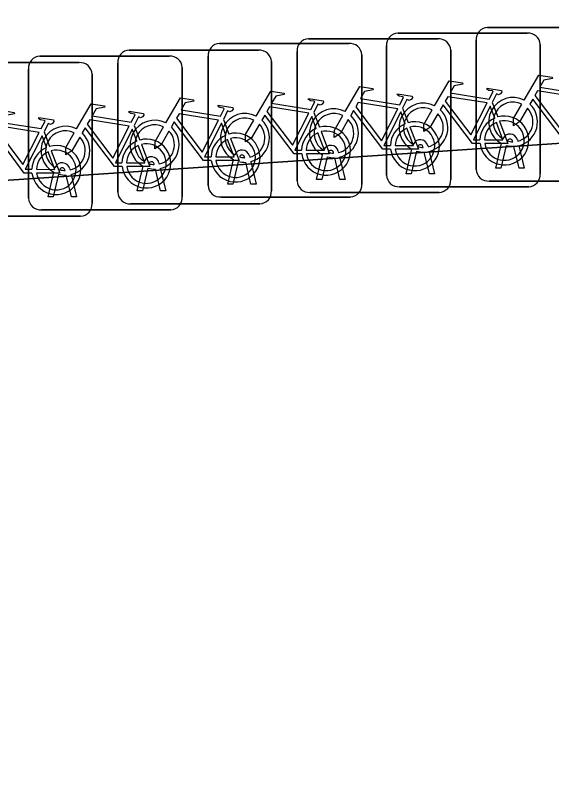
# Model space of a CAD drawing. Extents: x 160732 to 162107, y 387428 to 388479.
# Drawn here: x 160795.68 to 160799.167, y 388049.267 to 388054.264 of the extents above; entities that cross this region are included whole.
import ezdxf

# ---------------------------------------------------------------- set-up
doc = ezdxf.new("R2010")
doc.units = 0
for name, color, linetype in [('IMGEO_Fietsenrek', 7, 'Continuous'), ('IMGEO_Groenvoorziening', 7, 'Continuous'), ('IMGEO_Voetpad_open', 7, 'Continuous')]:
    doc.layers.add(name, color=color, linetype=linetype)

msp = doc.modelspace()

# ---------------------------------------------------------------- linework, layer by layer
at = {"layer": 'IMGEO_Fietsenrek'}
for p, q in [((160798.7509, 388054.1855), (160799.5918, 388054.1855)), ((160799.5918, 388054.1855), (160798.7509, 388054.1855)), ((160797.5859, 388054.1115), (160798.4268, 388054.1115)), ((160798.4268, 388054.1115), (160797.5859, 388054.1115)), ((160798.1679, 388054.1485), (160799.0088, 388054.1485)), ((160799.0088, 388054.1485), (160798.1679, 388054.1485)), ((160797.0079, 388054.0815), (160797.8488, 388054.0815)), ((160797.8488, 388054.0815), (160797.0079, 388054.0815)), ((160798.0935, 388053.2239), (160798.0935, 388054.0648)), ((160798.0935, 388054.0648), (160798.0935, 388053.2239)), ((160798.6765, 388053.2609), (160798.6765, 388054.1018)), ((160798.6765, 388054.1018), (160798.6765, 388053.2609)), ((160799.0925, 388054.0741), (160799.0925, 388053.2332)), ((160799.0925, 388053.2332), (160799.0925, 388054.0741)), ((160796.4199, 388054.0375), (160797.2608, 388054.0375)), ((160797.2608, 388054.0375), (160796.4199, 388054.0375)), ((160797.5115, 388053.1869), (160797.5115, 388054.0278)), ((160797.5115, 388054.0278), (160797.5115, 388053.1869)), ((160797.9325, 388054.0071), (160797.9325, 388053.1662)), ((160797.9325, 388053.1662), (160797.9325, 388054.0071)), ((160798.5105, 388054.0371), (160798.5105, 388053.1962)), ((160798.5105, 388053.1962), (160798.5105, 388054.0371)), ((160795.2539, 388053.9565), (160796.0948, 388053.9565)), ((160796.0948, 388053.9565), (160795.2539, 388053.9565)), ((160795.8399, 388053.9985), (160796.6808, 388053.9985)), ((160796.6808, 388053.9985), (160795.8399, 388053.9985)), ((160796.9335, 388053.1569), (160796.9335, 388053.9978)), ((160796.9335, 388053.9978), (160796.9335, 388053.1569)), ((160797.3445, 388053.9631), (160797.3445, 388053.1222)), ((160797.3445, 388053.1222), (160797.3445, 388053.9631)), ((160795.7655, 388053.0739), (160795.7655, 388053.9148)), ((160795.7655, 388053.9148), (160795.7655, 388053.0739)), ((160796.3455, 388053.1129), (160796.3455, 388053.9538)), ((160796.3455, 388053.9538), (160796.3455, 388053.1129)), ((160796.7645, 388053.9241), (160796.7645, 388053.0832)), ((160796.7645, 388053.0832), (160796.7645, 388053.9241)), ((160796.1785, 388053.8821), (160796.1785, 388053.0412)), ((160796.1785, 388053.0412), (160796.1785, 388053.8821)), ((160798.1982, 388053.6612), (160798.2345, 388053.566)), ((160798.7802, 388053.6982), (160798.8165, 388053.603)), ((160797.6202, 388053.6312), (160797.6565, 388053.536)), ((160797.0322, 388053.5872), (160797.0685, 388053.492)), ((160795.8662, 388053.5062), (160795.9025, 388053.411)), ((160796.4522, 388053.5482), (160796.4885, 388053.453)), ((160798.3309, 388053.4049), (160798.3299, 388053.4092)), ((160798.3616, 388053.4164), (160798.3634, 388053.4085)), ((160798.8035, 388053.2703), (160798.8418, 388053.4303)), ((160798.8722, 388053.4181), (160798.8369, 388053.2703)), ((160798.9139, 388053.4419), (160798.9129, 388053.4462)), ((160798.955, 388053.2703), (160798.9211, 388053.412)), ((160798.9446, 388053.4534), (160798.9464, 388053.4455)), ((160798.9534, 388053.4163), (160798.9884, 388053.2703)), ((160797.6385, 388053.1963), (160797.6768, 388053.3563)), ((160797.7489, 388053.3679), (160797.7479, 388053.3722)), ((160797.7796, 388053.3794), (160797.7814, 388053.3715)), ((160798.2205, 388053.2333), (160798.2588, 388053.3933)), ((160798.2892, 388053.3811), (160798.2539, 388053.2333)), ((160798.372, 388053.2333), (160798.3381, 388053.375)), ((160798.3704, 388053.3793), (160798.4054, 388053.2333)), ((160797.0605, 388053.1663), (160797.0988, 388053.3263)), ((160797.1292, 388053.3141), (160797.0939, 388053.1663)), ((160797.1709, 388053.3379), (160797.1699, 388053.3422)), ((160797.212, 388053.1663), (160797.1781, 388053.308)), ((160797.2016, 388053.3494), (160797.2034, 388053.3415)), ((160797.2104, 388053.3123), (160797.2454, 388053.1663)), ((160797.7072, 388053.3441), (160797.6719, 388053.1963)), ((160797.79, 388053.1963), (160797.7561, 388053.338)), ((160797.7884, 388053.3423), (160797.8234, 388053.1963)), ((160796.0029, 388053.2549), (160796.0019, 388053.2592)), ((160796.0336, 388053.2664), (160796.0354, 388053.2585)), ((160796.4725, 388053.1223), (160796.5108, 388053.2823)), ((160796.5412, 388053.2701), (160796.5059, 388053.1223)), ((160796.5829, 388053.2939), (160796.5819, 388053.2982)), ((160796.624, 388053.1223), (160796.5901, 388053.264)), ((160796.6136, 388053.3054), (160796.6154, 388053.2975)), ((160796.6224, 388053.2683), (160796.6574, 388053.1223)), ((160798.8369, 388053.2703), (160798.8035, 388053.2703)), ((160798.9884, 388053.2703), (160798.955, 388053.2703)), ((160795.8925, 388053.0833), (160795.9308, 388053.2433)), ((160795.9612, 388053.2311), (160795.9259, 388053.0833)), ((160796.044, 388053.0833), (160796.0101, 388053.225)), ((160796.0424, 388053.2293), (160796.0774, 388053.0833)), ((160798.2539, 388053.2333), (160798.2205, 388053.2333)), ((160798.4054, 388053.2333), (160798.372, 388053.2333)), ((160797.0939, 388053.1663), (160797.0605, 388053.1663)), ((160797.2454, 388053.1663), (160797.212, 388053.1663)), ((160797.6719, 388053.1963), (160797.6385, 388053.1963)), ((160797.8234, 388053.1963), (160797.79, 388053.1963)), ((160799.6011, 388053.1865), (160798.7602, 388053.1865)), ((160798.7602, 388053.1865), (160799.6011, 388053.1865)), ((160796.5059, 388053.1223), (160796.4725, 388053.1223)), ((160796.6574, 388053.1223), (160796.624, 388053.1223)), ((160798.4361, 388053.1125), (160797.5952, 388053.1125)), ((160797.5952, 388053.1125), (160798.4361, 388053.1125)), ((160799.0181, 388053.1495), (160798.1772, 388053.1495)), ((160798.1772, 388053.1495), (160799.0181, 388053.1495)), ((160795.9259, 388053.0833), (160795.8925, 388053.0833)), ((160796.0774, 388053.0833), (160796.044, 388053.0833)), ((160797.8581, 388053.0825), (160797.0172, 388053.0825)), ((160797.0172, 388053.0825), (160797.8581, 388053.0825)), ((160797.2701, 388053.0385), (160796.4292, 388053.0385)), ((160796.4292, 388053.0385), (160797.2701, 388053.0385)), ((160796.1041, 388052.9575), (160795.2632, 388052.9575)), ((160795.2632, 388052.9575), (160796.1041, 388052.9575)), ((160796.6901, 388052.9995), (160795.8492, 388052.9995)), ((160795.8492, 388052.9995), (160796.6901, 388052.9995))]:
    msp.add_line(p, q, dxfattribs=at)
for points in [[(160798.9891, 388053.7122), (160799.0838, 388053.8757), (160799.17, 388053.8619), (160799.1717, 388053.8532), (160799.1156, 388053.8423), (160799.0894, 388053.797), (160799.3446, 388053.7562)], [(160798.4061, 388053.6752), (160798.5008, 388053.8387), (160798.587, 388053.8249), (160798.5887, 388053.8162), (160798.5326, 388053.8053), (160798.5064, 388053.76), (160798.7616, 388053.7192)], [(160797.2461, 388053.6082), (160797.3408, 388053.7717), (160797.427, 388053.7579), (160797.4287, 388053.7492), (160797.3726, 388053.7383), (160797.3464, 388053.693), (160797.6016, 388053.6522)], [(160797.8241, 388053.6382), (160797.9188, 388053.8017), (160798.005, 388053.7879), (160798.0067, 388053.7792), (160797.9506, 388053.7683), (160797.9244, 388053.723), (160798.1796, 388053.6822)], [(160798.7616, 388053.7192), (160798.7866, 388053.768), (160798.7815, 388053.772), (160798.7583, 388053.7757), (160798.7456, 388053.7832), (160798.7446, 388053.7863), (160798.7468, 388053.7909), (160798.8416, 388053.7758), (160798.8439, 388053.7655), (160798.8345, 388053.7531), (160798.8221, 388053.7467), (160798.8076, 388053.7529), (160798.7802, 388053.6982)], [(160799.3317, 388053.731), (160799.0749, 388053.772), (160799.0582, 388053.7432), (160799.2252, 388053.5229), (160799.3317, 388053.731)], [(160796.6581, 388053.5642), (160796.7528, 388053.7277), (160796.839, 388053.7139), (160796.8407, 388053.7052), (160796.7846, 388053.6943), (160796.7584, 388053.649), (160797.0136, 388053.6082)], [(160797.6016, 388053.6522), (160797.6266, 388053.701), (160797.6215, 388053.705), (160797.5983, 388053.7087), (160797.5856, 388053.7162), (160797.5846, 388053.7193), (160797.5868, 388053.7239), (160797.6816, 388053.7088), (160797.6839, 388053.6985), (160797.6745, 388053.6861), (160797.6621, 388053.6797), (160797.6476, 388053.6859), (160797.6202, 388053.6312)], [(160798.1796, 388053.6822), (160798.2046, 388053.731), (160798.1995, 388053.735), (160798.1763, 388053.7387), (160798.1636, 388053.7462), (160798.1626, 388053.7493), (160798.1648, 388053.7539), (160798.2596, 388053.7388), (160798.2619, 388053.7285), (160798.2525, 388053.7161), (160798.2401, 388053.7097), (160798.2256, 388053.7159), (160798.1982, 388053.6612)], [(160798.7487, 388053.694), (160798.4919, 388053.735), (160798.4752, 388053.7062), (160798.6422, 388053.4859), (160798.7487, 388053.694)], [(160799.2848, 388053.4675), (160799.2351, 388053.4676), (160799.0444, 388053.7193), (160799.0254, 388053.6865)], [(160796.0781, 388053.5252), (160796.1728, 388053.6887), (160796.259, 388053.6749), (160796.2607, 388053.6662), (160796.2046, 388053.6553), (160796.1784, 388053.61), (160796.4336, 388053.5692)], [(160797.0136, 388053.6082), (160797.0386, 388053.657), (160797.0335, 388053.661), (160797.0103, 388053.6647), (160796.9976, 388053.6722), (160796.9966, 388053.6753), (160796.9988, 388053.6799), (160797.0936, 388053.6648), (160797.0959, 388053.6545), (160797.0865, 388053.6421), (160797.0741, 388053.6357), (160797.0596, 388053.6419), (160797.0322, 388053.5872)], [(160797.5887, 388053.627), (160797.3319, 388053.668), (160797.3152, 388053.6392), (160797.4822, 388053.4189), (160797.5887, 388053.627)], [(160798.1667, 388053.657), (160797.9099, 388053.698), (160797.8932, 388053.6692), (160798.0602, 388053.4489), (160798.1667, 388053.657)], [(160798.7018, 388053.4305), (160798.6521, 388053.4306), (160798.4614, 388053.6823), (160798.4424, 388053.6495)], [(160798.7967, 388053.596), (160798.7674, 388053.6728), (160798.658, 388053.4547), (160798.7007, 388053.4546)], [(160799.0098, 388053.6597), (160798.9582, 388053.5705), (160798.9183, 388053.5445), (160798.9195, 388053.592), (160798.974, 388053.6862)], [(160795.4921, 388053.4832), (160795.5868, 388053.6467), (160795.673, 388053.6329), (160795.6747, 388053.6242), (160795.6186, 388053.6133), (160795.5924, 388053.568), (160795.8476, 388053.5272)], [(160796.4336, 388053.5692), (160796.4586, 388053.618), (160796.4535, 388053.622), (160796.4303, 388053.6257), (160796.4176, 388053.6332), (160796.4166, 388053.6363), (160796.4188, 388053.6409), (160796.5136, 388053.6258), (160796.5159, 388053.6155), (160796.5065, 388053.6031), (160796.4941, 388053.5967), (160796.4796, 388053.6029), (160796.4522, 388053.5482)], [(160797.0007, 388053.583), (160796.7439, 388053.624), (160796.7272, 388053.5952), (160796.8942, 388053.3749), (160797.0007, 388053.583)], [(160797.5418, 388053.3635), (160797.4921, 388053.3636), (160797.3014, 388053.6153), (160797.2824, 388053.5825)], [(160797.8448, 388053.5857), (160797.7932, 388053.4965), (160797.7533, 388053.4705), (160797.7545, 388053.518), (160797.809, 388053.6122)], [(160798.1198, 388053.3935), (160798.0701, 388053.3936), (160797.8794, 388053.6453), (160797.8604, 388053.6125)], [(160798.2147, 388053.559), (160798.1854, 388053.6358), (160798.076, 388053.4177), (160798.1187, 388053.4176)], [(160798.4268, 388053.6227), (160798.3752, 388053.5335), (160798.3353, 388053.5075), (160798.3365, 388053.555), (160798.391, 388053.6492)], [(160795.8476, 388053.5272), (160795.8726, 388053.576), (160795.8675, 388053.58), (160795.8443, 388053.5837), (160795.8316, 388053.5912), (160795.8306, 388053.5943), (160795.8328, 388053.5989), (160795.9276, 388053.5838), (160795.9299, 388053.5735), (160795.9205, 388053.5611), (160795.9081, 388053.5547), (160795.8936, 388053.5609), (160795.8662, 388053.5062)], [(160796.4207, 388053.544), (160796.1639, 388053.585), (160796.1472, 388053.5562), (160796.3142, 388053.3359), (160796.4207, 388053.544)], [(160796.9538, 388053.3195), (160796.9041, 388053.3196), (160796.7134, 388053.5713), (160796.6944, 388053.5385)], [(160797.0487, 388053.485), (160797.0194, 388053.5618), (160796.91, 388053.3437), (160796.9527, 388053.3436)], [(160797.2668, 388053.5557), (160797.2152, 388053.4665), (160797.1753, 388053.4405), (160797.1765, 388053.488), (160797.231, 388053.5822)], [(160797.6367, 388053.529), (160797.6074, 388053.6058), (160797.498, 388053.3877), (160797.5407, 388053.3876)], [(160798.7307, 388053.4545), (160798.8506, 388053.4543), (160798.8074, 388053.5679)], [(160798.8272, 388053.5748), (160798.8822, 388053.4302), (160798.7321, 388053.4305)], [(160795.8347, 388053.502), (160795.5779, 388053.543), (160795.5612, 388053.5142), (160795.7282, 388053.2939), (160795.8347, 388053.502)], [(160796.3738, 388053.2805), (160796.3241, 388053.2806), (160796.1334, 388053.5323), (160796.1144, 388053.4995)], [(160796.4687, 388053.446), (160796.4394, 388053.5228), (160796.33, 388053.3047), (160796.3727, 388053.3046)], [(160796.6788, 388053.5117), (160796.6272, 388053.4225), (160796.5873, 388053.3965), (160796.5885, 388053.444), (160796.643, 388053.5382)], [(160797.6672, 388053.5078), (160797.7222, 388053.3632), (160797.5721, 388053.3635)], [(160798.1487, 388053.4175), (160798.2686, 388053.4173), (160798.2254, 388053.5309)], [(160798.2452, 388053.5378), (160798.3002, 388053.3932), (160798.1501, 388053.3935)], [(160795.7878, 388053.2385), (160795.7381, 388053.2386), (160795.5474, 388053.4903), (160795.5284, 388053.4575)], [(160795.8827, 388053.404), (160795.8534, 388053.4808), (160795.744, 388053.2627), (160795.7867, 388053.2626)], [(160796.0988, 388053.4727), (160796.0472, 388053.3835), (160796.0073, 388053.3575), (160796.0085, 388053.405), (160796.063, 388053.4992)], [(160796.9827, 388053.3435), (160797.1026, 388053.3433), (160797.0594, 388053.4569)], [(160797.0792, 388053.4638), (160797.1342, 388053.3192), (160796.9841, 388053.3195)], [(160797.5707, 388053.3875), (160797.6906, 388053.3873), (160797.6474, 388053.5009)], [(160796.4027, 388053.3045), (160796.5226, 388053.3043), (160796.4794, 388053.4179)], [(160796.4992, 388053.4248), (160796.5542, 388053.2802), (160796.4041, 388053.2805)], [(160795.8167, 388053.2625), (160795.9366, 388053.2623), (160795.8934, 388053.3759)], [(160795.9132, 388053.3828), (160795.9682, 388053.2382), (160795.8181, 388053.2385)]]:
    msp.add_lwpolyline(points, dxfattribs=at)
for centre, radius, start, end in [((160798.7542, 388054.1076), 0.0779, 92.4484, 184.2845), ((160798.7542, 388054.1076), 0.0779, 92.4484, 184.2845), ((160797.5892, 388054.0336), 0.0779, 92.4484, 184.2845), ((160797.5892, 388054.0336), 0.0779, 92.4484, 184.2845), ((160798.1712, 388054.0706), 0.0779, 92.4484, 184.2845), ((160798.1712, 388054.0706), 0.0779, 92.4484, 184.2845), ((160798.4326, 388054.0338), 0.0779, 2.4484, 94.2845), ((160798.4326, 388054.0338), 0.0779, 2.4484, 94.2845), ((160799.0146, 388054.0708), 0.0779, 2.4484, 94.2845), ((160799.0146, 388054.0708), 0.0779, 2.4484, 94.2845), ((160797.0112, 388054.0036), 0.0779, 92.4484, 184.2845), ((160797.0112, 388054.0036), 0.0779, 92.4484, 184.2845), ((160797.8546, 388054.0038), 0.0779, 2.4484, 94.2845), ((160797.8546, 388054.0038), 0.0779, 2.4484, 94.2845), ((160796.4232, 388053.9596), 0.0779, 92.4484, 184.2845), ((160796.4232, 388053.9596), 0.0779, 92.4484, 184.2845), ((160797.2666, 388053.9598), 0.0779, 2.4484, 94.2845), ((160797.2666, 388053.9598), 0.0779, 2.4484, 94.2845), ((160795.8432, 388053.9206), 0.0779, 92.4484, 184.2845), ((160795.8432, 388053.9206), 0.0779, 92.4484, 184.2845), ((160796.1006, 388053.8788), 0.0779, 2.4484, 94.2845), ((160796.1006, 388053.8788), 0.0779, 2.4484, 94.2845), ((160796.6866, 388053.9208), 0.0779, 2.4484, 94.2845), ((160796.6866, 388053.9208), 0.0779, 2.4484, 94.2845), ((160798.9161, 388053.5709), 0.159, 62.6766, 242.1369), ((160797.7511, 388053.4969), 0.159, 62.6766, 242.1369), ((160798.3331, 388053.5339), 0.159, 62.6766, 242.1369), ((160798.3331, 388053.5339), 0.129, 63.3192, 238.903), ((160798.9161, 388053.5709), 0.129, 63.3192, 238.903), ((160798.9161, 388053.5709), 0.129, 283.6043, 43.4302), ((160798.9161, 388053.5709), 0.159, 283.5766, 46.6042), ((160797.1731, 388053.4669), 0.159, 62.6766, 242.1369), ((160797.7511, 388053.4969), 0.129, 63.3192, 238.903), ((160797.7511, 388053.4969), 0.159, 283.5766, 46.6042), ((160798.3331, 388053.5339), 0.129, 283.6043, 43.4302), ((160798.3331, 388053.5339), 0.159, 283.5766, 46.6042), ((160798.8597, 388053.4499), 0.159, 187.0065, 105.7708), ((160796.5851, 388053.4229), 0.159, 62.6766, 242.1369), ((160797.1731, 388053.4669), 0.129, 63.3192, 238.903), ((160797.1731, 388053.4669), 0.159, 283.5766, 46.6042), ((160797.7511, 388053.4969), 0.129, 283.6043, 43.4302), ((160798.2777, 388053.4129), 0.159, 113.3408, 178.3217), ((160798.2777, 388053.4129), 0.159, 187.0065, 105.7708), ((160798.8597, 388053.4499), 0.159, 113.3408, 178.3217), ((160798.8597, 388053.4499), 0.129, 113.923, 177.9556), ((160798.8597, 388053.4499), 0.129, 188.6715, 104.5883), ((160796.0051, 388053.3839), 0.159, 62.6766, 242.1369), ((160796.0051, 388053.3839), 0.129, 63.3192, 238.903), ((160796.5851, 388053.4229), 0.129, 63.3192, 238.903), ((160796.5851, 388053.4229), 0.129, 283.6043, 43.4302), ((160796.5851, 388053.4229), 0.159, 283.5766, 46.6042), ((160797.1731, 388053.4669), 0.129, 283.6043, 43.4302), ((160797.6997, 388053.3829), 0.159, 113.3408, 178.3217), ((160797.6997, 388053.3829), 0.159, 187.0065, 105.7708), ((160797.6997, 388053.3829), 0.129, 188.6715, 104.5883), ((160798.2777, 388053.4129), 0.129, 113.923, 177.9556), ((160798.2777, 388053.4129), 0.129, 188.6715, 104.5883), ((160796.0051, 388053.3839), 0.129, 283.6043, 43.4302), ((160796.0051, 388053.3839), 0.159, 283.5766, 46.6042), ((160796.5317, 388053.2999), 0.159, 187.0065, 105.7708), ((160797.1117, 388053.3389), 0.159, 113.3408, 178.3217), ((160797.1117, 388053.3389), 0.159, 187.0065, 105.7708), ((160797.1117, 388053.3389), 0.129, 113.923, 177.9556), ((160797.1117, 388053.3389), 0.129, 188.6715, 104.5883), ((160797.6997, 388053.3829), 0.129, 113.923, 177.9556), ((160798.8959, 388053.4423), 0.0499, 12.8025, 158.6934), ((160798.8959, 388053.4423), 0.0174, 12.8025, 163.4502), ((160795.9457, 388053.2579), 0.159, 187.0065, 105.7708), ((160796.5317, 388053.2999), 0.159, 113.3408, 178.3217), ((160796.5317, 388053.2999), 0.129, 113.923, 177.9556), ((160796.5317, 388053.2999), 0.129, 188.6715, 104.5883), ((160797.7309, 388053.3683), 0.0499, 12.8025, 158.6934), ((160798.3129, 388053.4053), 0.0499, 12.8025, 158.6934), ((160798.3129, 388053.4053), 0.0174, 12.8025, 163.4502), ((160798.3331, 388053.5339), 0.129, 253.415, 269.0204), ((160798.9161, 388053.5709), 0.159, 253.9967, 271.7867), ((160798.9161, 388053.5709), 0.129, 253.415, 269.0204), ((160795.9457, 388053.2579), 0.159, 113.3408, 178.3217), ((160795.9457, 388053.2579), 0.129, 113.923, 177.9556), ((160795.9457, 388053.2579), 0.129, 188.6715, 104.5883), ((160797.1529, 388053.3383), 0.0499, 12.8025, 158.6934), ((160797.7309, 388053.3683), 0.0174, 12.8025, 163.4502), ((160797.7511, 388053.4969), 0.129, 253.415, 269.0204), ((160798.3331, 388053.5339), 0.159, 253.9967, 271.7867), ((160796.5649, 388053.2943), 0.0499, 12.8025, 158.6934), ((160796.5649, 388053.2943), 0.0174, 12.8025, 163.4502), ((160797.1731, 388053.4669), 0.159, 253.9967, 271.7867), ((160797.1529, 388053.3383), 0.0174, 12.8025, 163.4502), ((160797.1731, 388053.4669), 0.129, 253.415, 269.0204), ((160797.7511, 388053.4969), 0.159, 253.9967, 271.7867), ((160795.9849, 388053.2553), 0.0499, 12.8025, 158.6934), ((160795.9849, 388053.2553), 0.0174, 12.8025, 163.4502), ((160796.0051, 388053.3839), 0.129, 253.415, 269.0204), ((160796.5851, 388053.4229), 0.159, 253.9967, 271.7867), ((160796.5851, 388053.4229), 0.129, 253.415, 269.0204), ((160798.7544, 388053.2642), 0.0779, 182.4484, 274.2845), ((160798.7544, 388053.2642), 0.0779, 182.4484, 274.2845), ((160796.0051, 388053.3839), 0.159, 253.9967, 271.7867), ((160798.1714, 388053.2272), 0.0779, 182.4484, 274.2845), ((160798.1714, 388053.2272), 0.0779, 182.4484, 274.2845), ((160799.0148, 388053.2274), 0.0779, 272.4484, 4.2845), ((160799.0148, 388053.2274), 0.0779, 272.4484, 4.2845), ((160797.0114, 388053.1602), 0.0779, 182.4484, 274.2845), ((160797.0114, 388053.1602), 0.0779, 182.4484, 274.2845), ((160797.5894, 388053.1902), 0.0779, 182.4484, 274.2845), ((160797.5894, 388053.1902), 0.0779, 182.4484, 274.2845), ((160797.8548, 388053.1604), 0.0779, 272.4484, 4.2845), ((160797.8548, 388053.1604), 0.0779, 272.4484, 4.2845), ((160798.4328, 388053.1904), 0.0779, 272.4484, 4.2845), ((160798.4328, 388053.1904), 0.0779, 272.4484, 4.2845), ((160796.4234, 388053.1162), 0.0779, 182.4484, 274.2845), ((160796.4234, 388053.1162), 0.0779, 182.4484, 274.2845), ((160797.2668, 388053.1164), 0.0779, 272.4484, 4.2845), ((160797.2668, 388053.1164), 0.0779, 272.4484, 4.2845), ((160795.8434, 388053.0772), 0.0779, 182.4484, 274.2845), ((160795.8434, 388053.0772), 0.0779, 182.4484, 274.2845), ((160796.6868, 388053.0774), 0.0779, 272.4484, 4.2845), ((160796.6868, 388053.0774), 0.0779, 272.4484, 4.2845), ((160796.1008, 388053.0354), 0.0779, 272.4484, 4.2845), ((160796.1008, 388053.0354), 0.0779, 272.4484, 4.2845)]:
    msp.add_arc(centre, radius, start, end, dxfattribs=at)
at = {"layer": 'IMGEO_Groenvoorziening'}
msp.add_lwpolyline([(160794.894, 388044.605), (160818.246, 388049.937), (160817.669, 388057.033), (160812.287, 388056.721), (160812.452, 388054.318), (160791.424, 388052.91)], dxfattribs=at)
at = {"layer": 'IMGEO_Voetpad_open'}
msp.add_lwpolyline([(160812.287, 388056.721), (160788.823, 388055.111), (160788.921, 388052.742), (160789.597, 388052.788), (160791.424, 388052.91), (160812.452, 388054.318)], close=True, dxfattribs=at)

doc.saveas('drawing.dxf')
